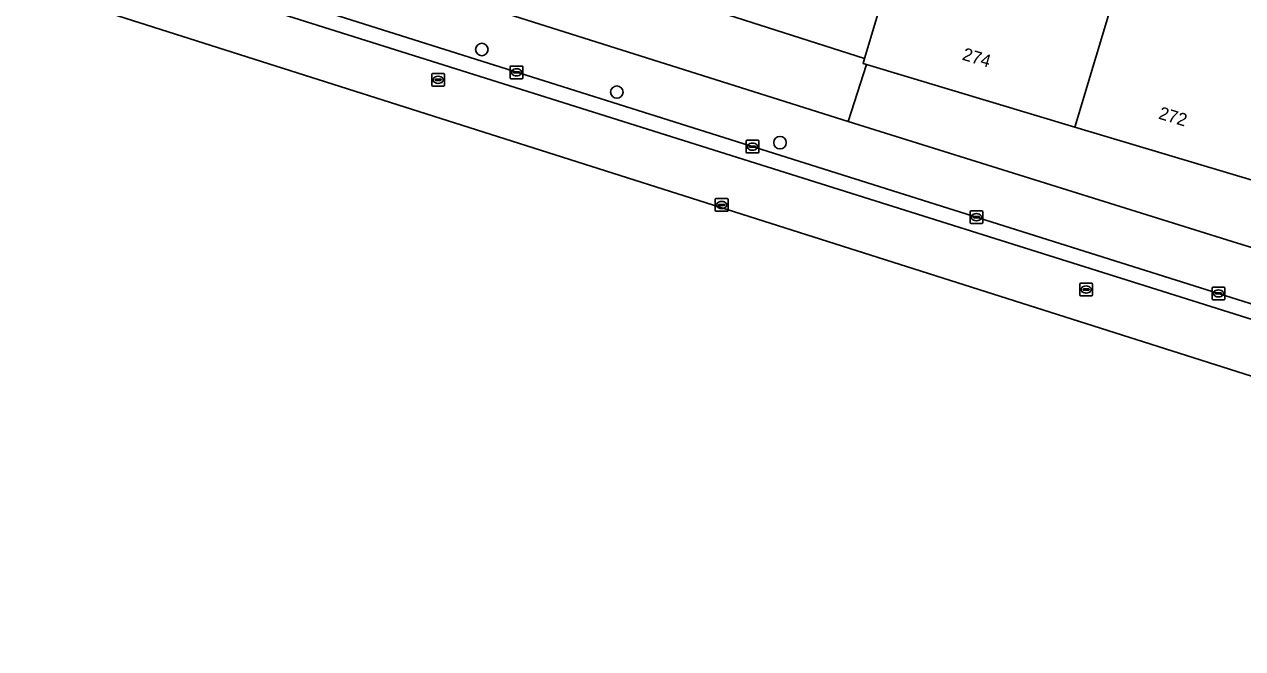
# Model space of a CAD drawing. Extents: x 158086 to 159499, y 382904 to 383981.
# Drawn here: x 158121.7 to 158217.7, y 383102.8 to 383152 of the extents above; entities that cross this region are included whole.
import ezdxf

# ---------------------------------------------------------------- set-up
doc = ezdxf.new("R2010")
doc.units = 0
for name, color, linetype in [('IMGEO_Boom', 7, 'Continuous'), ('IMGEO_Erf', 7, 'Continuous'), ('IMGEO_Kolk', 7, 'Continuous'), ('IMGEO_Pand', 7, 'Continuous'), ('IMGEO_Pand_nummerreeks', 7, 'Continuous'), ('IMGEO_Parkeervlak_open', 7, 'Continuous'), ('IMGEO_Rijbaan_lokaal_gesloten', 7, 'Continuous'), ('IMGEO_Rioolput', 7, 'Continuous'), ('IMGEO_Voetpad_open', 7, 'Continuous')]:
    doc.layers.add(name, color=color, linetype=linetype)

msp = doc.modelspace()

# ---------------------------------------------------------------- linework, layer by layer
at = {"layer": 'IMGEO_Boom'}
for centre in [(158157.718, 383150.001), (158168.36, 383146.647), (158181.222, 383142.661)]:
    msp.add_circle(centre, 0.489, dxfattribs=at)
at = {"layer": 'IMGEO_Erf'}
msp.add_lwpolyline([(158194.569, 383171.571), (158193.893, 383171.722), (158190.659, 383172.438), (158187.756, 383173.081), (158165.444, 383178.023), (158159.414, 383158.405), (158187.878, 383149.286), (158192.632, 383165.119)], close=True, dxfattribs=at)
msp.add_lwpolyline([(158283.733, 383120.195), (158263.755, 383126.193), (158268.534, 383142.116), (158259.672, 383144.777), (158254.863, 383128.759), (158242.482, 383132.476), (158233.074, 383135.301), (158218.706, 383139.615), (158204.461, 383143.892), (158188.05, 383148.819), (158186.594, 383144.316), (158217.278, 383134.734), (158240.948, 383127.491), (158262.253, 383121.192), (158268.93, 383119.281), (158269.901, 383122.515), (158276.633, 383120.566), (158275.706, 383117.342), (158282.349, 383115.44)], dxfattribs=at)
at = {"layer": 'IMGEO_Kolk'}
for p, q in [((158159.955, 383147.773), (158159.955, 383148.625)), ((158160.03, 383148.699), (158160.882, 383148.699)), ((158160.443, 383148.479), (158160.468, 383148.479)), ((158160.956, 383148.625), (158160.956, 383147.773)), ((158160.882, 383147.699), (158160.03, 383147.699)), ((158160.214, 383148.193), (158160.214, 383148.205)), ((158160.652, 383148.156), (158160.254, 383148.156)), ((158160.257, 383148.242), (158160.655, 383148.242)), ((158160.466, 383147.919), (158160.441, 383147.919)), ((158160.698, 383148.205), (158160.698, 383148.193)), ((158178.549, 383141.923), (158178.549, 383142.775)), ((158178.624, 383142.849), (158179.476, 383142.849)), ((158179.55, 383142.775), (158179.55, 383141.923)), ((158179.476, 383141.849), (158178.624, 383141.849)), ((158178.808, 383142.343), (158178.808, 383142.355)), ((158179.246, 383142.306), (158178.848, 383142.306)), ((158178.851, 383142.392), (158179.249, 383142.392)), ((158179.06, 383142.069), (158179.035, 383142.069)), ((158179.037, 383142.629), (158179.062, 383142.629)), ((158179.292, 383142.355), (158179.292, 383142.343)), ((158196.201, 383136.364), (158196.201, 383137.216)), ((158196.276, 383137.29), (158197.128, 383137.29)), ((158196.689, 383137.07), (158196.714, 383137.07)), ((158197.202, 383137.216), (158197.202, 383136.364)), ((158197.128, 383136.29), (158196.276, 383136.29)), ((158196.46, 383136.784), (158196.46, 383136.796)), ((158196.898, 383136.747), (158196.5, 383136.747)), ((158196.503, 383136.833), (158196.901, 383136.833)), ((158196.712, 383136.51), (158196.687, 383136.51)), ((158196.944, 383136.796), (158196.944, 383136.784)), ((158215.277, 383130.357), (158215.277, 383131.209)), ((158215.352, 383131.283), (158216.204, 383131.283)), ((158216.278, 383131.209), (158216.278, 383130.357)), ((158216.204, 383130.283), (158215.352, 383130.283)), ((158215.536, 383130.777), (158215.536, 383130.789)), ((158215.974, 383130.74), (158215.576, 383130.74)), ((158215.579, 383130.826), (158215.977, 383130.826)), ((158215.788, 383130.503), (158215.763, 383130.503)), ((158215.765, 383131.063), (158215.79, 383131.063)), ((158216.02, 383130.789), (158216.02, 383130.777))]:
    msp.add_line(p, q, dxfattribs=at)
for points in [[(158159.955, 383147.773), (158159.955, 383148.625)], [(158160.03, 383148.699), (158160.882, 383148.699)], [(158160.956, 383148.625), (158160.956, 383147.773)], [(158160.882, 383147.699), (158160.03, 383147.699)], [(158178.549, 383141.923), (158178.549, 383142.775)], [(158178.624, 383142.849), (158179.476, 383142.849)], [(158179.55, 383142.775), (158179.55, 383141.923)], [(158179.476, 383141.849), (158178.624, 383141.849)], [(158196.201, 383136.364), (158196.201, 383137.216)], [(158196.276, 383137.29), (158197.128, 383137.29)], [(158197.202, 383137.216), (158197.202, 383136.364)], [(158197.128, 383136.29), (158196.276, 383136.29)], [(158215.277, 383130.357), (158215.277, 383131.209)], [(158215.352, 383131.283), (158216.204, 383131.283)], [(158216.278, 383131.209), (158216.278, 383130.357)], [(158216.204, 383130.283), (158215.352, 383130.283)]]:
    msp.add_lwpolyline(points, dxfattribs=at)
for centre, radius, start, end in [((158160.032, 383148.623), 0.0765, 91.55205, 178.44795), ((158160.032, 383148.623), 0.0765, 91.55205, 178.44795), ((158160.88, 383148.623), 0.0765, 1.55205, 88.44795), ((158160.88, 383148.623), 0.0765, 1.55205, 88.44795), ((158160.032, 383147.775), 0.0765, 181.55205, 268.44795), ((158160.032, 383147.775), 0.0765, 181.55205, 268.44795), ((158160.254, 383148.202), 0.0403, 85.87752, 175.75265), ((158160.251, 383148.192), 0.0366, 178.93798, 274.71019), ((158160.655, 383148.199), 0.043, 264.86636, 352.45326), ((158160.659, 383148.204), 0.0386, 1.73085, 96.63898), ((158160.88, 383147.775), 0.0765, 271.55205, 358.44795), ((158160.88, 383147.775), 0.0765, 271.55205, 358.44795), ((158178.626, 383142.773), 0.0765, 91.55205, 178.44795), ((158178.626, 383142.773), 0.0765, 91.55205, 178.44795), ((158179.474, 383142.773), 0.0765, 1.55205, 88.44795), ((158179.474, 383142.773), 0.0765, 1.55205, 88.44795), ((158178.626, 383141.925), 0.0765, 181.55205, 268.44795), ((158178.626, 383141.925), 0.0765, 181.55205, 268.44795), ((158178.848, 383142.352), 0.0403, 85.87752, 175.75265), ((158178.845, 383142.342), 0.0366, 178.93798, 274.71019), ((158179.249, 383142.349), 0.043, 264.86636, 352.45326), ((158179.253, 383142.354), 0.0386, 1.73085, 96.63898), ((158179.474, 383141.925), 0.0765, 271.55205, 358.44795), ((158179.474, 383141.925), 0.0765, 271.55205, 358.44795), ((158196.278, 383137.214), 0.0765, 91.55205, 178.44795), ((158196.278, 383137.214), 0.0765, 91.55205, 178.44795), ((158197.126, 383137.214), 0.0765, 1.55205, 88.44795), ((158197.126, 383137.214), 0.0765, 1.55205, 88.44795), ((158196.278, 383136.366), 0.0765, 181.55205, 268.44795), ((158196.278, 383136.366), 0.0765, 181.55205, 268.44795), ((158196.5, 383136.793), 0.0403, 85.87752, 175.75265), ((158196.497, 383136.783), 0.0366, 178.93798, 274.71019), ((158196.901, 383136.79), 0.043, 264.86636, 352.45326), ((158196.905, 383136.795), 0.0386, 1.73085, 96.63898), ((158197.126, 383136.366), 0.0765, 271.55205, 358.44795), ((158197.126, 383136.366), 0.0765, 271.55205, 358.44795), ((158215.354, 383131.207), 0.0765, 91.55205, 178.44795), ((158215.354, 383131.207), 0.0765, 91.55205, 178.44795), ((158216.202, 383131.207), 0.0765, 1.55205, 88.44795), ((158216.202, 383131.207), 0.0765, 1.55205, 88.44795), ((158215.354, 383130.359), 0.0765, 181.55205, 268.44795), ((158215.354, 383130.359), 0.0765, 181.55205, 268.44795), ((158215.576, 383130.786), 0.0403, 85.87752, 175.75265), ((158215.573, 383130.776), 0.0366, 178.93798, 274.71019), ((158215.977, 383130.783), 0.043, 264.86636, 352.45326), ((158215.981, 383130.788), 0.0386, 1.73085, 96.63898), ((158216.202, 383130.359), 0.0765, 271.55205, 358.44795), ((158216.202, 383130.359), 0.0765, 271.55205, 358.44795)]:
    msp.add_arc(centre, radius, start, end, dxfattribs=at)
for centre, major_axis, ratio, start_param, end_param in [((158160.442, 383148.199), (-0.387, 0.002), 0.722429, 4.712389, 7.853982), ((158160.467, 383148.199), (-0.39, 0.002), 0.717154, 1.570796, 4.712389), ((158179.036, 383142.349), (-0.387, 0.002), 0.722429, 4.712389, 7.853982), ((158179.061, 383142.349), (-0.39, 0.002), 0.717154, 1.570796, 4.712389), ((158196.688, 383136.79), (-0.387, 0.002), 0.722429, 4.712389, 7.853982), ((158196.713, 383136.79), (-0.39, 0.002), 0.717154, 1.570796, 4.712389), ((158215.764, 383130.783), (-0.387, 0.002), 0.722429, 4.712389, 7.853982), ((158215.789, 383130.783), (-0.39, 0.002), 0.717154, 1.570796, 4.712389)]:
    msp.add_ellipse(centre, major_axis=major_axis, ratio=ratio, start_param=start_param, end_param=end_param, dxfattribs=at)
at = {"layer": 'IMGEO_Pand'}
for points in [[(158209.49, 383160.688), (158211.693, 383167.819), (158204.052, 383169.493), (158199.731, 383170.44), (158199.552, 383170.479), (158194.569, 383171.571), (158192.632, 383165.119), (158187.878, 383149.286), (158187.764, 383148.905), (158188.05, 383148.819), (158204.461, 383143.892)], [(158223.618, 383156.398), (158226.171, 383164.902), (158223.312, 383165.533), (158211.773, 383168.079), (158211.693, 383167.819), (158209.49, 383160.688), (158204.461, 383143.892), (158218.706, 383139.615)]]:
    msp.add_lwpolyline(points, close=True, dxfattribs=at)
at = {"layer": 'IMGEO_Parkeervlak_open'}
msp.add_lwpolyline([(158159.414, 383158.405), (158157.8, 383153.402), (158186.594, 383144.316), (158188.05, 383148.819), (158187.764, 383148.905), (158187.878, 383149.286)], close=True, dxfattribs=at)
at = {"layer": 'IMGEO_Rijbaan_lokaal_gesloten'}
for points in [[(158245.445, 383121.671), (158233.202, 383125.294), (158203.27, 383134.722), (158130.311, 383157.752), (158125.403, 383159.303), (158123.906, 383159.769), (158123.545, 383158.624), (158235.952, 383123.218), (158274.356, 383112.076), (158294.047, 383106.593), (158294.412, 383107.708), (158283.564, 383110.711)], [(158288.733, 383102.802), (158294.047, 383106.593), (158274.356, 383112.076), (158235.952, 383123.218), (158123.545, 383158.624), (158121.663, 383155.026), (158260.215, 383110.973), (158260.224, 383110.97), (158283.059, 383104.373), (158288.728, 383102.803)]]:
    msp.add_lwpolyline(points, close=True, dxfattribs=at)
at = {"layer": 'IMGEO_Rioolput'}
for p, q in [((158153.771, 383147.186), (158153.771, 383148.038)), ((158153.846, 383148.112), (158154.698, 383148.112)), ((158154.03, 383147.606), (158154.03, 383147.618)), ((158154.468, 383147.569), (158154.07, 383147.569)), ((158154.073, 383147.655), (158154.471, 383147.655)), ((158154.259, 383147.892), (158154.284, 383147.892)), ((158154.514, 383147.618), (158154.514, 383147.606)), ((158154.772, 383148.038), (158154.772, 383147.186)), ((158154.698, 383147.112), (158153.846, 383147.112)), ((158154.282, 383147.332), (158154.257, 383147.332)), ((158176.121, 383137.326), (158176.121, 383138.178)), ((158176.196, 383138.252), (158177.048, 383138.252)), ((158176.609, 383138.032), (158176.634, 383138.032)), ((158177.122, 383138.178), (158177.122, 383137.326)), ((158177.048, 383137.252), (158176.196, 383137.252)), ((158176.38, 383137.746), (158176.38, 383137.758)), ((158176.818, 383137.709), (158176.42, 383137.709)), ((158176.423, 383137.795), (158176.821, 383137.795)), ((158176.632, 383137.472), (158176.607, 383137.472)), ((158176.864, 383137.758), (158176.864, 383137.746)), ((158204.851, 383130.667), (158204.851, 383131.519)), ((158204.926, 383131.593), (158205.778, 383131.593)), ((158205.339, 383131.373), (158205.364, 383131.373)), ((158205.852, 383131.519), (158205.852, 383130.667)), ((158205.778, 383130.593), (158204.926, 383130.593)), ((158205.11, 383131.087), (158205.11, 383131.099)), ((158205.548, 383131.05), (158205.15, 383131.05)), ((158205.153, 383131.136), (158205.551, 383131.136)), ((158205.362, 383130.813), (158205.337, 383130.813)), ((158205.594, 383131.099), (158205.594, 383131.087))]:
    msp.add_line(p, q, dxfattribs=at)
for points in [[(158153.771, 383147.186), (158153.771, 383148.038)], [(158153.846, 383148.112), (158154.698, 383148.112)], [(158154.772, 383148.038), (158154.772, 383147.186)], [(158154.698, 383147.112), (158153.846, 383147.112)], [(158176.121, 383137.326), (158176.121, 383138.178)], [(158176.196, 383138.252), (158177.048, 383138.252)], [(158177.122, 383138.178), (158177.122, 383137.326)], [(158177.048, 383137.252), (158176.196, 383137.252)], [(158204.851, 383130.667), (158204.851, 383131.519)], [(158204.926, 383131.593), (158205.778, 383131.593)], [(158205.852, 383131.519), (158205.852, 383130.667)], [(158205.778, 383130.593), (158204.926, 383130.593)]]:
    msp.add_lwpolyline(points, dxfattribs=at)
for centre, radius, start, end in [((158153.848, 383148.036), 0.0765, 91.55205, 178.44795), ((158153.848, 383148.036), 0.0765, 91.55205, 178.44795), ((158154.07, 383147.615), 0.0403, 85.87752, 175.75265), ((158154.067, 383147.605), 0.0366, 178.93798, 274.71019), ((158154.471, 383147.612), 0.043, 264.86636, 352.45326), ((158154.475, 383147.617), 0.0386, 1.73085, 96.63898), ((158154.696, 383148.036), 0.0765, 1.55205, 88.44795), ((158154.696, 383148.036), 0.0765, 1.55205, 88.44795), ((158153.848, 383147.188), 0.0765, 181.55205, 268.44795), ((158153.848, 383147.188), 0.0765, 181.55205, 268.44795), ((158154.696, 383147.188), 0.0765, 271.55205, 358.44795), ((158154.696, 383147.188), 0.0765, 271.55205, 358.44795), ((158176.198, 383138.176), 0.0765, 91.55205, 178.44795), ((158176.198, 383138.176), 0.0765, 91.55205, 178.44795), ((158177.046, 383138.176), 0.0765, 1.55205, 88.44795), ((158177.046, 383138.176), 0.0765, 1.55205, 88.44795), ((158176.198, 383137.328), 0.0765, 181.55205, 268.44795), ((158176.198, 383137.328), 0.0765, 181.55205, 268.44795), ((158176.42, 383137.755), 0.0403, 85.87752, 175.75265), ((158176.417, 383137.745), 0.0366, 178.93798, 274.71019), ((158176.821, 383137.752), 0.043, 264.86636, 352.45326), ((158176.825, 383137.757), 0.0386, 1.73085, 96.63898), ((158177.046, 383137.328), 0.0765, 271.55205, 358.44795), ((158177.046, 383137.328), 0.0765, 271.55205, 358.44795), ((158204.928, 383131.517), 0.0765, 91.55205, 178.44795), ((158204.928, 383131.517), 0.0765, 91.55205, 178.44795), ((158205.776, 383131.517), 0.0765, 1.55205, 88.44795), ((158205.776, 383131.517), 0.0765, 1.55205, 88.44795), ((158204.928, 383130.669), 0.0765, 181.55205, 268.44795), ((158204.928, 383130.669), 0.0765, 181.55205, 268.44795), ((158205.15, 383131.096), 0.0403, 85.87752, 175.75265), ((158205.147, 383131.086), 0.0366, 178.93798, 274.71019), ((158205.551, 383131.093), 0.043, 264.86636, 352.45326), ((158205.555, 383131.098), 0.0386, 1.73085, 96.63898), ((158205.776, 383130.669), 0.0765, 271.55205, 358.44795), ((158205.776, 383130.669), 0.0765, 271.55205, 358.44795)]:
    msp.add_arc(centre, radius, start, end, dxfattribs=at)
for centre, major_axis, ratio, start_param, end_param in [((158154.258, 383147.612), (-0.387, 0.002), 0.722429, 4.712389, 7.853982), ((158154.283, 383147.612), (-0.39, 0.002), 0.717154, 1.570796, 4.712389), ((158176.608, 383137.752), (-0.387, 0.002), 0.722429, 4.712389, 7.853982), ((158176.633, 383137.752), (-0.39, 0.002), 0.717154, 1.570796, 4.712389), ((158205.338, 383131.093), (-0.387, 0.002), 0.722429, 4.712389, 7.853982), ((158205.363, 383131.093), (-0.39, 0.002), 0.717154, 1.570796, 4.712389)]:
    msp.add_ellipse(centre, major_axis=major_axis, ratio=ratio, start_param=start_param, end_param=end_param, dxfattribs=at)
at = {"layer": 'IMGEO_Voetpad_open'}
msp.add_lwpolyline([(158282.349, 383115.44), (158275.706, 383117.342), (158275.221, 383115.657), (158268.428, 383117.61), (158268.93, 383119.281), (158262.253, 383121.192), (158240.948, 383127.491), (158217.278, 383134.734), (158186.594, 383144.316), (158157.8, 383153.402), (158157.095, 383153.625), (158154.938, 383154.337), (158152.109, 383155.276), (158144.952, 383157.529), (158133.867, 383161.076), (158130.42, 383162.036), (158125.14, 383163.802), (158123.906, 383159.769), (158125.403, 383159.303), (158130.311, 383157.752), (158203.27, 383134.722), (158233.202, 383125.294), (158245.445, 383121.671), (158283.564, 383110.711)], dxfattribs=at)

# ---------------------------------------------------------------- texts
at = {"layer": 'IMGEO_Pand_nummerreeks'}
for s, p in [('274', (158195.517, 383149.209)), ('272', (158210.986, 383144.565))]:
    msp.add_text(s, height=1, rotation=343.28682, dxfattribs=at).set_placement(p)

doc.saveas('drawing.dxf')
